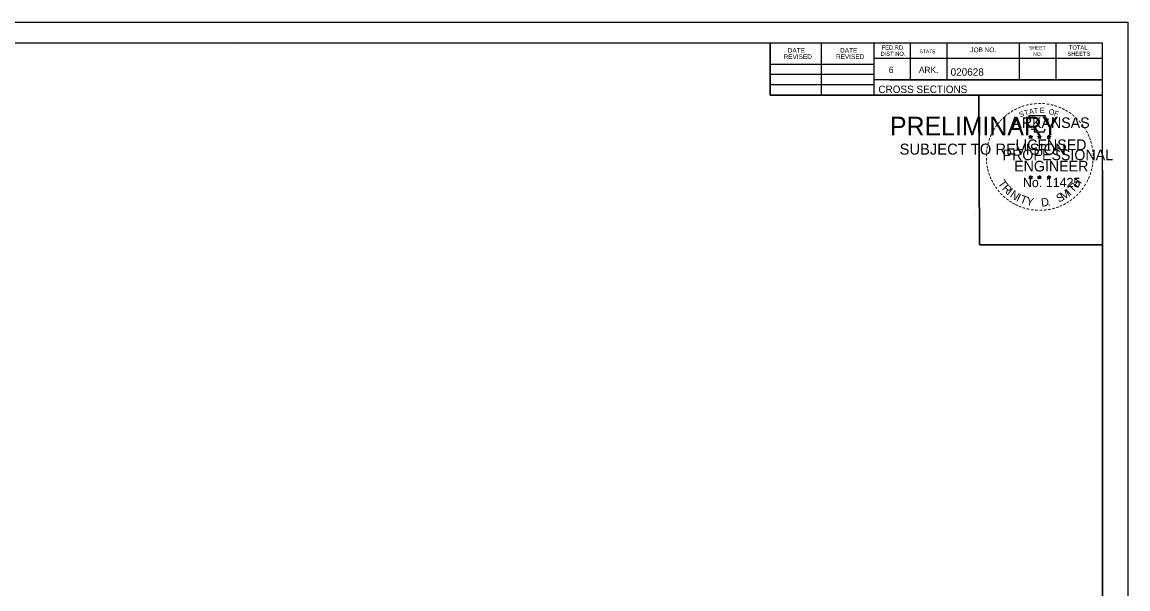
# Model space of a CAD drawing. Extents: x 1369627 to 1374022, y 380035 to 398173.
# Drawn here: x 1372482.4 to 1372690.7, y 380394.2 to 380500.9 of the extents above; entities that cross this region are included whole.
import ezdxf

# ---------------------------------------------------------------- set-up
doc = ezdxf.new("R2010")
doc.units = 0
doc.layers.add('R_No Plot', color=7, linetype='Continuous')

msp = doc.modelspace()

# ---------------------------------------------------------------- linework, layer by layer
at = {"layer": 'R_No Plot'}
for p, q in [((1372357.34, 380500.9), (1372690.67, 380500.9)), ((1372369.74, 380497.01), (1372685.92, 380497.01)), ((1372623.28, 380487.13), (1372623.28, 380497.01)), ((1372632.96, 380487.13), (1372632.96, 380497.01)), ((1372642.82, 380497.01), (1372642.82, 380487.13)), ((1372649.66, 380497.01), (1372649.66, 380490.07)), ((1372656.6, 380497.01), (1372656.6, 380490.07)), ((1372670.18, 380497.01), (1372670.18, 380490.07)), ((1372677.12, 380497.01), (1372677.12, 380490.07)), ((1372685.92, 380291.55), (1372685.92, 380497.01)), ((1372522.26, 380496.75), (1372522.26, 380496.75)), ((1372522.26, 380496.75), (1372522.26, 380496.75)), ((1372623.28, 380492.99), (1372642.82, 380492.99)), ((1372685.92, 380494.07), (1372642.82, 380494.07)), ((1372685.92, 380494.09), (1372685.92, 380494.09)), ((1372623.28, 380491.13), (1372642.82, 380491.13)), ((1372623.28, 380489.19), (1372642.82, 380489.19)), ((1372685.92, 380490.07), (1372642.82, 380490.07)), ((1372645.78, 380490.07), (1372685.92, 380490.07)), ((1372685.92, 380487.13), (1372623.28, 380487.13)), ((1372672, 380479.38), (1372672.35, 380479.27)), ((1372672, 380479.38), (1372672.26, 380479.34)), ((1372672, 380479.38), (1372672.24, 380479.26)), ((1372672.14, 380478.98), (1372672.35, 380479.27)), ((1372672.14, 380478.98), (1372672.26, 380479.22)), ((1372672.14, 380478.98), (1372672.35, 380479.19)), ((1372672.35, 380479.64), (1372672.31, 380479.39)), ((1372672.35, 380479.27), (1372672.35, 380479.64)), ((1372672.35, 380479.64), (1372672.4, 380479.39)), ((1372672.7, 380479.38), (1372672.35, 380479.27)), ((1372672.57, 380478.98), (1372672.35, 380479.27)), ((1372672.57, 380478.98), (1372672.35, 380479.19)), ((1372672.7, 380479.38), (1372672.41, 380479.33)), ((1372672.57, 380478.98), (1372672.43, 380479.27)), ((1372672.7, 380479.38), (1372672.5, 380479.28)), ((1372673.67, 380479.38), (1372674.02, 380479.27)), ((1372673.67, 380479.38), (1372673.93, 380479.34)), ((1372673.67, 380479.38), (1372673.91, 380479.26)), ((1372673.81, 380478.98), (1372674.02, 380479.27)), ((1372673.81, 380478.98), (1372673.93, 380479.22)), ((1372673.81, 380478.98), (1372674.02, 380479.19)), ((1372674.02, 380479.64), (1372673.98, 380479.39)), ((1372674.02, 380479.27), (1372674.02, 380479.64)), ((1372674.02, 380479.64), (1372674.07, 380479.39)), ((1372674.37, 380479.38), (1372674.02, 380479.27)), ((1372674.24, 380478.98), (1372674.02, 380479.27)), ((1372674.24, 380478.98), (1372674.02, 380479.19)), ((1372674.37, 380479.38), (1372674.08, 380479.33)), ((1372674.24, 380478.98), (1372674.1, 380479.27)), ((1372674.37, 380479.38), (1372674.17, 380479.28)), ((1372675.44, 380479.37), (1372675.79, 380479.26)), ((1372675.44, 380479.37), (1372675.69, 380479.33)), ((1372675.44, 380479.37), (1372675.67, 380479.25)), ((1372675.57, 380478.96), (1372675.79, 380479.26)), ((1372675.57, 380478.96), (1372675.7, 380479.21)), ((1372675.57, 380478.96), (1372675.78, 380479.18)), ((1372675.79, 380479.63), (1372675.75, 380479.37)), ((1372676, 380478.96), (1372675.78, 380479.18)), ((1372675.79, 380479.26), (1372675.79, 380479.63)), ((1372675.79, 380479.63), (1372675.84, 380479.38)), ((1372676.13, 380479.37), (1372675.79, 380479.26)), ((1372676, 380478.96), (1372675.79, 380479.26)), ((1372676.13, 380479.37), (1372675.85, 380479.32)), ((1372676, 380478.96), (1372675.86, 380479.25)), ((1372676.13, 380479.37), (1372675.93, 380479.27)), ((1372672.35, 380472.06), (1372672.31, 380471.81)), ((1372672.35, 380471.7), (1372672.35, 380472.06)), ((1372672.35, 380472.06), (1372672.4, 380471.81)), ((1372674.02, 380472.06), (1372673.98, 380471.81)), ((1372674.02, 380471.7), (1372674.02, 380472.06)), ((1372674.02, 380472.06), (1372674.07, 380471.81)), ((1372675.78, 380472.05), (1372675.74, 380471.8)), ((1372675.78, 380471.69), (1372675.78, 380472.05)), ((1372675.78, 380472.05), (1372675.83, 380471.8)), ((1372672, 380471.81), (1372672.35, 380471.7)), ((1372672, 380471.81), (1372672.25, 380471.77)), ((1372672, 380471.81), (1372672.24, 380471.69)), ((1372672.13, 380471.4), (1372672.35, 380471.7)), ((1372672.13, 380471.4), (1372672.26, 380471.65)), ((1372672.13, 380471.4), (1372672.35, 380471.62)), ((1372672.7, 380471.81), (1372672.35, 380471.7)), ((1372672.56, 380471.4), (1372672.35, 380471.7)), ((1372672.56, 380471.4), (1372672.35, 380471.62)), ((1372672.7, 380471.81), (1372672.41, 380471.76)), ((1372672.56, 380471.4), (1372672.42, 380471.69)), ((1372672.7, 380471.81), (1372672.49, 380471.71)), ((1372673.67, 380471.81), (1372674.02, 380471.7)), ((1372673.67, 380471.81), (1372673.92, 380471.77)), ((1372673.67, 380471.81), (1372673.91, 380471.69)), ((1372673.8, 380471.4), (1372674.02, 380471.7)), ((1372673.8, 380471.4), (1372673.93, 380471.65)), ((1372673.8, 380471.4), (1372674.02, 380471.62)), ((1372674.36, 380471.81), (1372674.02, 380471.7)), ((1372674.23, 380471.4), (1372674.02, 380471.7)), ((1372674.23, 380471.4), (1372674.02, 380471.62)), ((1372674.36, 380471.81), (1372674.08, 380471.76)), ((1372674.23, 380471.4), (1372674.09, 380471.69)), ((1372674.36, 380471.81), (1372674.16, 380471.71)), ((1372675.44, 380471.8), (1372675.78, 380471.69)), ((1372675.44, 380471.8), (1372675.69, 380471.76)), ((1372675.44, 380471.8), (1372675.67, 380471.68)), ((1372675.57, 380471.39), (1372675.78, 380471.69)), ((1372675.57, 380471.39), (1372675.69, 380471.64)), ((1372675.57, 380471.39), (1372675.78, 380471.61)), ((1372676.13, 380471.8), (1372675.78, 380471.69)), ((1372676, 380471.39), (1372675.78, 380471.69)), ((1372676, 380471.39), (1372675.78, 380471.61)), ((1372676.13, 380471.8), (1372675.85, 380471.75)), ((1372676, 380471.39), (1372675.86, 380471.68)), ((1372676.13, 380471.8), (1372675.93, 380471.7)), ((1372661.95, 380464.67), (1372661.95, 380464.67))]:
    msp.add_line(p, q, dxfattribs=at)
for points in [[(1372357.33, 380500.9), (1372690.67, 380500.9), (1372690.67, 380287.56), (1372357.33, 380287.56)], [(1372603.66, 380497.01), (1372623.28, 380497.01), (1372623.28, 380487.13), (1372639.39, 380487.13), (1372662.59, 380487.13), (1372662.71, 380458.97), (1372685.92, 380458.97), (1372685.92, 380291.55), (1372369.74, 380291.55), (1372369.74, 380497.01)], [(1372662.59, 380487.13), (1372685.8, 380487.13), (1372685.92, 380458.97), (1372662.71, 380458.97)]]:
    msp.add_lwpolyline(points, close=True, dxfattribs=at)
for points in [[(1372672.04, 380483.26), (1372672.31, 380482.43)], [(1372675.56, 380482.34), (1372675.7, 380482.62), (1372675.01, 380482.6), (1372675.16, 380483.26), (1372672.04, 380483.26)], [(1372672.54, 380480.84), (1372672.54, 380480.75), (1372673.1, 380480.73), (1372673.05, 380480.26), (1372674.92, 380480.26), (1372675.12, 380480.8)], [(1372672.35, 380479.64), (1372672.57, 380478.98), (1372672, 380479.38), (1372672.7, 380479.38), (1372672.14, 380478.98), (1372672.35, 380479.64)], [(1372674.02, 380479.64), (1372674.24, 380478.98), (1372673.67, 380479.38), (1372674.37, 380479.38), (1372673.81, 380478.98), (1372674.02, 380479.64)], [(1372675.79, 380479.63), (1372676, 380478.96), (1372675.44, 380479.37), (1372676.13, 380479.37), (1372675.57, 380478.96), (1372675.79, 380479.63)], [(1372672.35, 380472.06), (1372672.56, 380471.4), (1372672, 380471.81), (1372672.7, 380471.81), (1372672.13, 380471.4), (1372672.35, 380472.06)], [(1372674.02, 380472.06), (1372674.23, 380471.4), (1372673.67, 380471.81), (1372674.36, 380471.81), (1372673.8, 380471.4), (1372674.02, 380472.06)], [(1372675.78, 380472.05), (1372676, 380471.39), (1372675.44, 380471.8), (1372676.13, 380471.8), (1372675.57, 380471.39), (1372675.78, 380472.05)]]:
    msp.add_lwpolyline(points, dxfattribs=at)
for centre, radius in [((1372672.35, 380479.27), 0.172), ((1372672.35, 380479.27), 0.145), ((1372672.35, 380479.27), 0.116), ((1372672.35, 380479.27), 0.0991), ((1372672.35, 380479.27), 0.0747), ((1372672.35, 380479.27), 0.0495), ((1372672.35, 380479.27), 0.0296), ((1372674.02, 380479.27), 0.172), ((1372674.02, 380479.27), 0.145), ((1372674.02, 380479.27), 0.116), ((1372674.02, 380479.27), 0.0991), ((1372674.02, 380479.27), 0.0747), ((1372674.02, 380479.27), 0.0495), ((1372674.02, 380479.27), 0.0296), ((1372675.79, 380479.26), 0.172), ((1372675.79, 380479.26), 0.145), ((1372675.79, 380479.26), 0.116), ((1372675.79, 380479.26), 0.0991), ((1372675.79, 380479.26), 0.0747), ((1372675.79, 380479.26), 0.0495), ((1372675.79, 380479.26), 0.0296), ((1372672.35, 380471.7), 0.172), ((1372672.35, 380471.7), 0.145), ((1372672.35, 380471.7), 0.116), ((1372672.35, 380471.7), 0.0991), ((1372672.35, 380471.7), 0.0747), ((1372672.35, 380471.7), 0.0495), ((1372672.35, 380471.7), 0.0296), ((1372674.02, 380471.7), 0.172), ((1372674.02, 380471.7), 0.145), ((1372674.02, 380471.7), 0.116), ((1372674.02, 380471.7), 0.0991), ((1372674.02, 380471.7), 0.0747), ((1372674.02, 380471.7), 0.0495), ((1372674.02, 380471.7), 0.0296), ((1372675.78, 380471.69), 0.172), ((1372675.78, 380471.69), 0.145), ((1372675.78, 380471.69), 0.116), ((1372675.78, 380471.69), 0.0991), ((1372675.78, 380471.69), 0.0747), ((1372675.78, 380471.69), 0.0495), ((1372675.78, 380471.69), 0.0296)]:
    msp.add_circle(centre, radius, dxfattribs=at)

# ---------------------------------------------------------------- texts
for s, height, rotation, p in [('DATE', 0.879, 360, (1372626.62, 380495.14)), ('DATE', 0.879, 360, (1372636.48, 380495.14)), ('DIST.NO.', 0.782, 360, (1372644.1, 380494.55)), ('FED.RD.', 0.782, 360, (1372644.3, 380495.73)), ('STATE', 0.684, 360, (1372651.42, 380495.05)), ('JOB NO.', 0.879, 360, (1372661, 380495.25)), ('SHEET', 0.684, 360, (1372672.04, 380495.73)), ('NO.', 0.684, 360, (1372672.82, 380494.55)), ('SHEETS', 0.782, 360, (1372679.28, 380494.55)), ('TOTAL', 0.782, 360, (1372679.56, 380495.73)), ('REVISED', 0.879, 360, (1372625.84, 380493.96)), ('REVISED', 0.879, 360, (1372635.7, 380493.96)), ('6', 1.17, 360, (1372645.66, 380491.33)), ('ARK.', 1.172, 360, (1372651.32, 380491.33)), ('020628', 1.4, 360, (1372657.29, 380490.81)), ('CROSS SECTIONS', 1.4, 360, (1372643.68, 380487.56)), ('-', 1.6, 28.7918, (1372669.52, 380483.8)), ('-', 1.6, 24.3072, (1372670.16, 380484.12)), ('-', 1.6, 19.1761, (1372670.79, 380484.39)), ('-', 1.6, 13.6301, (1372671.54, 380484.63)), ('A', 1, 11.2132, (1372672.14, 380483.52)), ('-', 1.6, 10.2193, (1372672.22, 380484.79)), ('T', 1, 6.0228, (1372672.99, 380483.69)), ('-', 1.6, 5.8968, (1372672.95, 380484.9)), ('-', 1.6, 0.1862, (1372673.72, 380484.97)), ('E', 1, 0.8323, (1372674.09, 380483.8)), ('-', 1.6, 357.743, (1372674.44, 380484.96)), ('-', 1.6, 352.1617, (1372675.19, 380484.9)), ('O', 1, 350.4515, (1372675.7, 380483.59)), ('-', 1.6, 347.2049, (1372675.91, 380484.79)), ('-', 1.6, 342.3362, (1372676.54, 380484.64)), ('-', 1.6, 337.8551, (1372677.28, 380484.41)), ('-', 1.6, 334.1211, (1372677.91, 380484.14)), ('PRELIMINARY', 3.5, 360, (1372645.87, 380479.59)), ('-', 1.6, 48.423, (1372666.99, 380481.76)), ('-', 1.6, 42.9622, (1372667.44, 380482.24)), ('-', 1.6, 38.9507, (1372667.87, 380482.66)), ('-', 1.6, 36.2317, (1372668.35, 380483.04)), ('-', 1.6, 34.0636, (1372668.93, 380483.43)), ('ARKANSAS', 2, 360, (1372668.9, 380480.97)), ('S', 1, 21.594, (1372670.4, 380482.94)), ('T', 1, 16.4036, (1372671.31, 380483.27)), ('F', 1, 340.0707, (1372676.65, 380483.36)), ('-', 1.6, 329.6409, (1372678.49, 380483.86)), ('-', 1.6, 325.8627, (1372679.13, 380483.5)), ('-', 1.6, 320.5297, (1372679.74, 380483.07)), ('-', 1.6, 315.5786, (1372680.34, 380482.58)), ('DWB', 0.01, 360, (1372646.62, 380481.44)), ('-', 1.6, 62.8713, (1372665.54, 380479.57)), ('-', 1.6, 58.0706, (1372665.85, 380480.18)), ('-', 1.6, 54.2325, (1372666.18, 380480.71)), ('-', 1.6, 50.6142, (1372666.59, 380481.28)), ('-', 1.6, 309.8797, (1372680.91, 380482.03)), ('-', 1.6, 306.6522, (1372681.43, 380481.43)), ('-', 1.4, 303.6753, (1372681.92, 380480.86)), ('-', 1.6, 299.6684, (1372682.24, 380480.26)), ('-', 1.6, 75.461, (1372664.86, 380477.62)), ('-', 1.6, 72.3945, (1372665.06, 380478.33)), ('-', 1.6, 67.7743, (1372665.28, 380478.96)), ('LICENSED', 2, 360, (1372669.49, 380476.82)), ('DWB', 0.01, 360, (1372672.34, 380479.27)), ('DWB', 0.01, 360, (1372674.01, 380479.27)), ('DWB', 0.01, 360, (1372675.77, 380479.26)), ('-', 1.6, 294.6628, (1372682.56, 380479.64)), ('-', 1.6, 290.5728, (1372682.82, 380479.07)), ('-', 1.6, 285.1233, (1372683.05, 380478.49)), ('SUBJECT TO REVISION', 2.0751, 360, (1372647.68, 380475.96)), ('-', 1.6, 85.1863, (1372664.66, 380476.21)), ('-', 1.6, 81.2013, (1372664.73, 380476.9)), ('PROFESSIONAL', 2, 360, (1372667.07, 380474.92)), ('-', 1.6, 280.5493, (1372683.25, 380477.75)), ('-', 1.6, 276.5962, (1372683.41, 380476.98)), ('-', 1.6, 274.3301, (1372683.47, 380476.26)), ('-', 1.6, 94.1959, (1372664.67, 380474.79)), ('-', 1.6, 89.0622, (1372664.63, 380475.51)), ('-', 1.6, 98.9479, (1372664.74, 380474.12)), ('ENGINEER', 2, 360, (1372669.26, 380472.8)), ('-', 1.6, 260.9953, (1372683.42, 380474.3)), ('-', 1.6, 263.5172, (1372683.49, 380474.96)), ('-', 1.6, 269.9407, (1372683.51, 380475.62)), ('-', 1.6, 101.7149, (1372664.87, 380473.39)), ('-', 1.6, 105.4578, (1372665.03, 380472.79)), ('-', 1.6, 109.0874, (1372665.25, 380472.16)), ('-', 1.6, 252.8681, (1372683.13, 380472.91)), ('-', 1.6, 255.7626, (1372683.31, 380473.63)), ('-', 1.6, 114.0643, (1372665.5, 380471.56)), ('-', 1.6, 115.7289, (1372665.81, 380470.95)), ('-', 1.6, 120.4471, (1372666.17, 380470.36)), ('-', 1.6, 125.8934, (1372666.57, 380469.8)), ('T', 1.54, 306.0406, (1372666.11, 380470.54)), ('R', 1.54, 314.005, (1372666.87, 380469.49)), ('No. 11425', 1.757, 360, (1372670.89, 380469.84)), ('DWB', 0.01, 360, (1372672.34, 380471.69)), ('DWB', 0.01, 360, (1372674, 380471.69)), ('DWB', 0.01, 360, (1372675.77, 380471.68)), ('T', 1.54, 46.6444, (1372680.34, 380468.63)), ('H', 1.54, 54.6088, (1372681.23, 380469.57)), ('-', 1.6, 239.0712, (1372682.25, 380470.85)), ('-', 1.6, 244.6197, (1372682.64, 380471.6)), ('-', 1.6, 247.8887, (1372682.9, 380472.23)), ('-', 1.6, 130.7181, (1372667.03, 380469.25)), ('-', 1.6, 134.2238, (1372667.55, 380468.7)), ('-', 1.6, 138.9338, (1372668.07, 380468.24)), ('I', 1.54, 321.9694, (1372667.77, 380468.56)), ('N', 1.54, 326.5002, (1372668.34, 380468.09)), ('I', 1.54, 335.3603, (1372669.55, 380467.3)), ('T', 1.54, 339.8912, (1372670.21, 380466.97)), ('Y', 1.54, 347.8556, (1372671.42, 380466.53)), ('S', 1.54, 26.9312, (1372677.65, 380466.9)), ('M', 1.54, 32.6563, (1372678.49, 380467.3)), ('I', 1.54, 42.1136, (1372679.78, 380468.15)), ('-', 1.6, 221.0851, (1372680.42, 380468.56)), ('-', 1.6, 225.7653, (1372680.94, 380469.07)), ('-', 1.6, 231.2538, (1372681.42, 380469.63)), ('-', 1.6, 233.8452, (1372681.85, 380470.2)), ('-', 1.6, 144.6463, (1372668.63, 380467.83)), ('-', 1.6, 148.0898, (1372669.19, 380467.46)), ('-', 1.6, 151.5704, (1372669.77, 380467.14)), ('-', 1.6, 154.6002, (1372670.29, 380466.89)), ('-', 1.6, 158.5612, (1372670.91, 380466.63)), ('-', 1.6, 162.7983, (1372671.6, 380466.42)), ('-', 1.6, 167.5555, (1372672.32, 380466.26)), ('D', 1.54, 6.3969, (1372674.41, 380466.17)), ('-', 1.6, 191.2858, (1372676.13, 380466.32)), ('.', 1.54, 13.7642, (1372675.6, 380466.3)), ('-', 1.6, 195.4743, (1372676.85, 380466.52)), ('-', 1.6, 200.7184, (1372677.53, 380466.76)), ('-', 1.6, 204.2516, (1372678.15, 380467.04)), ('-', 1.6, 207.3568, (1372678.77, 380467.35)), ('-', 1.6, 212.2491, (1372679.33, 380467.7)), ('-', 1.6, 215.7363, (1372679.87, 380468.09)), ('-', 1.6, 173.1155, (1372673.09, 380466.15)), ('-', 1.6, 176.5183, (1372673.84, 380466.09)), ('-', 1.6, 181.5918, (1372674.58, 380466.11)), ('-', 1.6, 185.8167, (1372675.39, 380466.19))]:
    msp.add_text(s, height=height, rotation=rotation, dxfattribs=at).set_placement(p)

doc.saveas('drawing.dxf')
